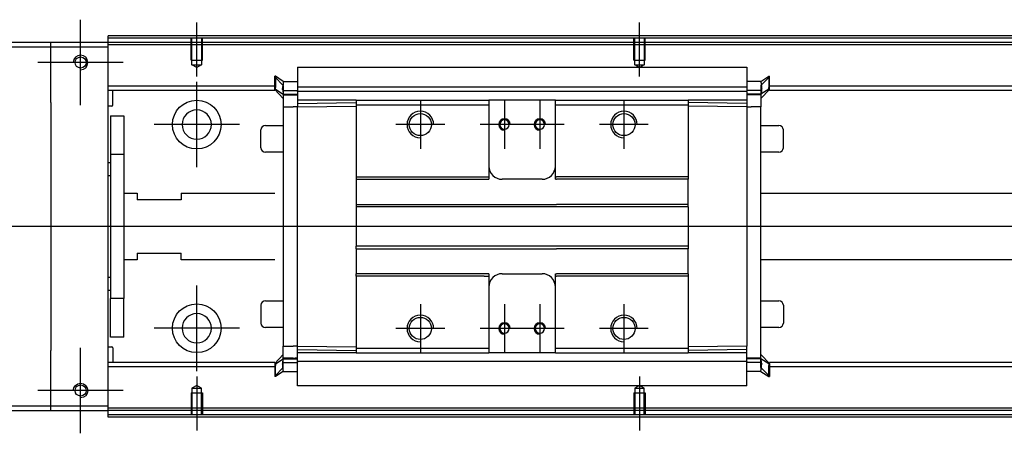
# Model space of a CAD drawing. Header units: millimetres. Extents: x -1108 to 3135, y -1596 to 860.
# Tile 598 of 649: x 866 to 1088, y -87 to 6. Entities that reach past the tile are written whole.
import ezdxf
from ezdxf.lldxf.tags import DXFTag

# ---------------------------------------------------------------- set-up
doc = ezdxf.new("R2010")
doc.units = ezdxf.units.MM
doc.layers.get('0').update_dxf_attribs({"linetype": 'CONTINUOUS'})
tags = doc.linetypes.add('DASHED', pattern=[25.72, 12.86, -12.86]).pattern_tags.tags
tags[6:7] = [DXFTag(74, 4), DXFTag(75, 0), DXFTag(340, '0'), DXFTag(46, 0.0), DXFTag(50, 0.0), DXFTag(44, 0.0), DXFTag(45, 0.0)]
tags[4:5] = [DXFTag(74, 4), DXFTag(75, 0), DXFTag(340, '0'), DXFTag(46, 0.0), DXFTag(50, 0.0), DXFTag(44, 0.0), DXFTag(45, 0.0)]

msp = doc.modelspace()

# ---------------------------------------------------------------- linework, layer by layer
at = {"ltscale": 0.2}
for p, q in [((879.62, -13.34), (879.62, 5.96)), ((905.87, -6.83), (905.87, 5.31)), ((1005.87, -6.83), (1005.87, 5.31)), ((889.27, -3.69), (869.97, -3.69)), ((905.87, -27.34), (905.87, -8.04)), ((956.37, -12.19), (956.37, -23.19)), ((975.37, -12.19), (975.37, -23.19)), ((983.37, -12.19), (983.37, -23.19)), ((1002.37, -12.19), (1002.37, -23.19)), ((915.52, -17.69), (896.22, -17.69)), ((961.87, -17.69), (950.87, -17.69)), ((980.87, -17.69), (969.87, -17.69)), ((988.87, -17.69), (977.87, -17.69)), ((1007.87, -17.69), (996.87, -17.69)), ((905.87, -73.29), (905.87, -53.99)), ((956.37, -58.19), (956.37, -69.19)), ((975.37, -58.19), (975.37, -69.19)), ((983.37, -58.19), (983.37, -69.19)), ((1002.37, -58.19), (1002.37, -69.19)), ((915.52, -63.64), (896.22, -63.64)), ((961.87, -63.69), (950.87, -63.69)), ((980.87, -63.69), (969.87, -63.69)), ((988.87, -63.69), (977.87, -63.69)), ((1007.87, -63.69), (996.87, -63.69)), ((879.62, -87.34), (879.62, -68.04)), ((905.87, -74.54), (905.87, -86.69)), ((1005.87, -74.54), (1005.87, -86.69)), ((889.27, -77.69), (869.97, -77.69))]:
    msp.add_line(p, q, dxfattribs=at)
at = {"linetype": 'Continuous'}
for p, q in [((885.87, 1.81), (885.87, 2.31)), ((872.87, 0.81), (798.87, 0.81)), ((872.87, -0.19), (872.87, 0.81)), ((885.87, 0.81), (872.87, 0.81)), ((1156.75, 1.81), (885.87, 1.81)), ((885.87, 0.81), (885.87, 1.81)), ((885.87, -0.19), (885.87, 0.81)), ((1156.51, 0.81), (885.87, 0.81)), ((798.87, -0.19), (872.87, -0.19)), ((872.87, -0.19), (885.87, -0.19)), ((872.87, -12.69), (872.87, -0.19)), ((885.87, -81.19), (885.87, -0.19)), ((928.62, -4.73), (1030.12, -4.73)), ((928.62, -4.78), (928.62, -10.08)), ((1030.12, -4.78), (1030.12, -10.08)), ((923.62, -6.81), (923.52, -6.81)), ((923.52, -9.35), (923.52, -6.81)), ((923.52, -6.91), (925.42, -8.89)), ((925.42, -7.96), (923.62, -6.81)), ((923.62, -6.81), (923.62, -9.35)), ((925.42, -7.96), (928.62, -7.96)), ((1033.32, -7.96), (1030.12, -7.96)), ((1033.32, -7.96), (1035.12, -6.81)), ((1035.22, -6.91), (1033.32, -8.89)), ((1035.12, -6.81), (1035.22, -6.81)), ((1035.12, -6.81), (1035.12, -9.35)), ((1035.22, -9.35), (1035.22, -6.81)), ((923.52, -9.01), (885.87, -9.01)), ((923.52, -10.01), (885.87, -10.01)), ((886.87, -13.33), (886.87, -10.01)), ((923.52, -9.71), (923.52, -9.35)), ((923.52, -9.71), (923.62, -9.71)), ((923.52, -9.81), (923.52, -9.71)), ((925.42, -11.79), (923.52, -9.81)), ((923.62, -9.71), (923.62, -9.35)), ((923.62, -9.71), (925.42, -10.86)), ((925.29, -10.01), (928.61, -10.01)), ((925.42, -9.95), (925.42, -11.01)), ((925.42, -10.86), (928.62, -10.86)), ((925.42, -11.01), (925.42, -13.71)), ((928.62, -9.16), (1030.12, -9.16)), ((928.62, -10.21), (928.62, -10.08)), ((928.62, -10.21), (928.62, -12.21)), ((1030.12, -10.21), (928.62, -10.21)), ((1030.13, -9.01), (1030.12, -9.01)), ((1030.12, -10.21), (1030.12, -10.08)), ((1030.12, -10.21), (1030.12, -10.08)), ((1030.12, -10.21), (1030.12, -12.21)), ((1033.32, -10.86), (1030.12, -10.86)), ((1033.44, -10.01), (1030.13, -10.01)), ((1035.12, -9.71), (1033.32, -10.86)), ((1033.32, -11.79), (1035.22, -9.81)), ((1033.32, -9.95), (1033.32, -11.01)), ((1033.32, -11.01), (1033.32, -13.71)), ((1035.12, -9.71), (1035.12, -9.35)), ((1035.22, -9.71), (1035.12, -9.71)), ((1154.14, -9.01), (1035.22, -9.01)), ((1035.22, -9.71), (1035.22, -9.35)), ((1035.22, -9.81), (1035.22, -9.71)), ((1153.9, -10.01), (1035.22, -10.01)), ((872.87, -12.69), (872.87, -68.69)), ((941.87, -12.21), (928.62, -12.21)), ((928.62, -12.21), (928.62, -12.94)), ((928.62, -12.94), (941.87, -12.71)), ((928.62, -12.94), (928.62, -13.67)), ((941.87, -12.21), (941.87, -13.21)), ((941.87, -13.21), (941.87, -29.49)), ((971.62, -12.21), (971.87, -12.21)), ((971.62, -13.21), (971.87, -13.21)), ((971.87, -12.21), (971.87, -13.21)), ((986.87, -12.21), (971.87, -12.21)), ((971.87, -13.21), (971.87, -29.49)), ((986.87, -12.21), (1016.87, -12.21)), ((986.87, -13.21), (986.87, -12.21)), ((986.87, -13.21), (1016.87, -13.21)), ((986.87, -29.49), (986.87, -13.21)), ((1016.87, -12.21), (1016.87, -13.21)), ((1030.12, -12.21), (1016.87, -12.21)), ((1030.12, -12.94), (1016.87, -12.71)), ((1016.87, -13.21), (1016.87, -29.49)), ((1030.12, -12.21), (1030.12, -12.94)), ((1030.12, -12.94), (1030.12, -13.67)), ((886.67, -13.53), (885.87, -13.53)), ((925.42, -13.71), (927.62, -13.71)), ((925.42, -13.71), (925.42, -67.67)), ((928.62, -13.71), (927.62, -13.71)), ((928.62, -13.67), (941.87, -13.57)), ((928.62, -67.71), (928.62, -13.67)), ((1030.12, -13.67), (1016.87, -13.57)), ((1030.12, -13.67), (1030.12, -67.71)), ((1030.12, -13.71), (1031.12, -13.71)), ((1033.32, -13.71), (1031.12, -13.71)), ((1033.32, -70.52), (1033.32, -13.71)), ((886.37, -15.69), (889.37, -15.69)), ((886.37, -15.69), (886.37, -24.44)), ((889.37, -15.69), (889.37, -24.44)), ((920.37, -22.91), (920.37, -18.91)), ((920.37, -18.91), (920.37, -18.91)), ((921.37, -17.91), (925.42, -17.91)), ((1033.32, -17.91), (1037.37, -17.91)), ((1038.37, -22.91), (1038.37, -18.91)), ((889.37, -24.44), (886.37, -24.44)), ((886.37, -24.44), (886.37, -56.94)), ((889.37, -24.44), (889.37, -56.94)), ((925.42, -23.91), (921.37, -23.91)), ((1037.37, -23.91), (1033.32, -23.91)), ((885.87, -26.28), (886.37, -26.28)), ((886.37, -29.28), (885.87, -29.28)), ((941.87, -29.49), (970.76, -29.49)), ((941.87, -29.49), (941.87, -30.04)), ((941.87, -30.04), (971.87, -30.04)), ((941.87, -30.04), (941.87, -35.69)), ((971.87, -29.49), (971.87, -30.04)), ((983.87, -30.04), (974.87, -30.04)), ((986.87, -30.04), (986.87, -29.49)), ((986.87, -30.04), (987.12, -30.04)), ((1003.12, -30.04), (987.12, -30.04)), ((1016.87, -30.04), (1003.12, -30.04)), ((1016.87, -29.49), (1016.87, -30.04)), ((1016.87, -35.69), (1016.87, -30.04)), ((889.37, -33.19), (892.37, -33.19)), ((892.37, -33.19), (892.37, -34.69)), ((902.37, -33.19), (923.52, -33.19)), ((902.37, -33.19), (902.37, -34.69)), ((1033.32, -33.19), (1148.31, -33.19)), ((902.37, -34.69), (892.37, -34.69)), ((941.87, -35.69), (987.12, -35.69)), ((941.87, -35.69), (941.87, -36.24)), ((1016.87, -36.24), (941.87, -36.24)), ((941.87, -36.24), (941.87, -45.14)), ((1003.12, -35.69), (987.12, -35.69)), ((1016.87, -35.69), (1003.12, -35.69)), ((1016.87, -36.24), (1016.87, -35.69)), ((1016.87, -36.24), (1016.87, -45.14)), ((892.37, -46.69), (902.37, -46.69)), ((892.37, -46.69), (892.37, -48.19)), ((902.37, -48.19), (902.37, -46.69)), ((1016.87, -45.14), (941.87, -45.14)), ((941.87, -45.69), (941.87, -45.14)), ((941.87, -45.69), (987.12, -45.69)), ((941.87, -45.69), (941.87, -51.34)), ((1003.12, -45.69), (987.12, -45.69)), ((1016.87, -45.69), (1003.12, -45.69)), ((1016.87, -45.14), (1016.87, -45.69)), ((1016.87, -51.34), (1016.87, -45.69)), ((892.37, -48.19), (889.37, -48.19)), ((923.52, -48.19), (902.37, -48.19)), ((1144.7, -48.19), (1033.32, -48.19)), ((885.87, -52.09), (886.37, -52.09)), ((971.87, -51.34), (941.87, -51.34)), ((941.87, -51.89), (941.87, -51.34)), ((970.76, -51.89), (941.87, -51.89)), ((941.87, -51.89), (941.87, -68.17)), ((971.87, -51.34), (971.87, -51.89)), ((971.87, -51.89), (971.87, -68.17)), ((974.87, -51.34), (983.87, -51.34)), ((986.87, -51.89), (986.87, -51.34)), ((986.87, -68.17), (986.87, -51.89)), ((1003.12, -51.34), (987.12, -51.34)), ((1016.87, -51.34), (1003.12, -51.34)), ((1016.87, -51.34), (1016.87, -51.89)), ((1016.87, -51.89), (1016.87, -68.17)), ((886.37, -55.09), (885.87, -55.09)), ((889.37, -56.94), (886.37, -56.94)), ((886.37, -65.69), (886.37, -56.94)), ((889.37, -65.69), (889.37, -56.94)), ((921.37, -57.46), (925.42, -57.46)), ((1033.32, -57.46), (1037.37, -57.46)), ((920.37, -58.46), (920.37, -62.46)), ((1038.37, -58.46), (1038.37, -62.46)), ((925.42, -63.46), (921.37, -63.46)), ((1037.37, -63.46), (1033.32, -63.46)), ((1038.37, -62.46), (1038.37, -62.46)), ((889.37, -65.69), (886.37, -65.69)), ((872.87, -81.19), (872.87, -68.69)), ((885.87, -67.84), (886.67, -67.84)), ((886.87, -68.04), (886.87, -71.37)), ((925.42, -70.37), (925.42, -67.67)), ((925.42, -67.67), (927.62, -67.67)), ((928.62, -67.67), (927.62, -67.67)), ((928.62, -68.44), (928.62, -67.71)), ((928.62, -67.71), (941.87, -67.8)), ((928.62, -68.44), (941.87, -68.67)), ((928.62, -69.17), (928.62, -68.44)), ((941.87, -68.17), (941.87, -69.17)), ((971.62, -68.17), (971.87, -68.17)), ((971.87, -68.17), (971.87, -69.17)), ((986.87, -68.17), (1016.87, -68.17)), ((986.87, -69.17), (986.87, -68.17)), ((1030.12, -67.71), (1016.87, -67.8)), ((1016.87, -68.17), (1016.87, -69.17)), ((1030.12, -68.44), (1016.87, -68.67)), ((1030.12, -69.17), (1030.12, -67.67)), ((925.42, -69.59), (923.52, -71.57)), ((923.62, -71.67), (925.42, -70.52)), ((925.42, -71.42), (925.42, -70.37)), ((925.42, -70.52), (928.62, -70.52)), ((928.62, -71.17), (928.62, -69.17)), ((941.83, -69.17), (928.62, -69.17)), ((1030.12, -71.17), (928.62, -71.17)), ((928.62, -76.6), (928.62, -71.17)), ((928.62, -71.17), (928.62, -71.29)), ((971.62, -69.17), (971.87, -69.17)), ((986.87, -69.17), (971.87, -69.17)), ((986.87, -69.17), (1016.87, -69.17)), ((1030.12, -69.17), (1016.87, -69.17)), ((1030.12, -71.17), (1030.12, -69.17)), ((1033.32, -70.52), (1030.12, -70.52)), ((1030.12, -71.17), (1030.12, -71.29)), ((1030.12, -71.17), (1030.12, -71.29)), ((1033.32, -69.59), (1035.22, -71.57)), ((1033.32, -71.42), (1033.32, -70.37)), ((1035.12, -71.67), (1033.32, -70.52)), ((923.52, -71.37), (885.87, -71.37)), ((923.52, -72.37), (885.87, -72.37)), ((923.52, -71.57), (923.52, -71.67)), ((923.52, -71.67), (923.52, -72.02)), ((923.52, -71.67), (923.62, -71.67)), ((923.52, -72.02), (923.52, -74.56)), ((923.52, -74.46), (925.42, -72.48)), ((923.62, -71.67), (923.62, -72.02)), ((923.62, -74.56), (923.62, -72.02)), ((925.29, -71.37), (928.61, -71.37)), ((1030.12, -76.6), (1030.12, -71.29)), ((1033.44, -71.37), (1030.13, -71.37)), ((1035.22, -74.46), (1033.32, -72.48)), ((1035.12, -71.67), (1035.12, -72.02)), ((1035.22, -71.67), (1035.12, -71.67)), ((1035.12, -74.56), (1035.12, -72.02)), ((1139.11, -71.37), (1035.22, -71.37)), ((1035.22, -71.57), (1035.22, -71.67)), ((1035.22, -71.67), (1035.22, -72.02)), ((1035.22, -72.02), (1035.22, -74.56)), ((1138.87, -72.37), (1035.22, -72.37)), ((923.62, -74.56), (923.52, -74.56)), ((925.42, -73.41), (923.62, -74.56)), ((925.42, -73.41), (928.62, -73.41)), ((1033.32, -73.41), (1030.12, -73.41)), ((1033.32, -73.41), (1035.12, -74.56)), ((1035.12, -74.56), (1035.22, -74.56)), ((1030.12, -76.65), (928.62, -76.65)), ((872.87, -81.19), (798.87, -81.19)), ((798.87, -82.19), (872.87, -82.19)), ((872.87, -82.19), (872.87, -81.19)), ((885.87, -81.19), (872.87, -81.19)), ((872.87, -82.19), (885.87, -82.19)), ((885.87, -82.19), (885.87, -81.19)), ((1136.51, -82.19), (885.87, -82.19)), ((885.87, -83.19), (885.87, -82.19)), ((1136.27, -83.19), (885.87, -83.19)), ((885.87, -83.69), (885.87, -83.19))]:
    msp.add_line(p, q, dxfattribs=at)
at = {"linetype": 'DASHED'}
for p, q in [((1325.87, 0.31), (885.87, 0.31)), ((928.62, -4.78), (928.62, -4.73)), ((1030.12, -4.78), (1030.12, -4.73)), ((927.62, -11.01), (925.42, -11.01)), ((928.62, -11.01), (928.12, -11.01)), ((928.62, -11.51), (928.62, -11.51)), ((1030.12, -11.51), (1030.12, -11.51)), ((941.84, -20.89), (941.87, -20.89)), ((927.62, -70.37), (925.42, -70.37)), ((928.62, -70.37), (928.12, -70.37)), ((928.62, -69.87), (928.62, -69.87)), ((1030.12, -69.87), (1030.12, -69.87)), ((1030.12, -70.37), (1030.62, -70.37)), ((928.62, -76.6), (928.62, -76.65)), ((1030.12, -76.6), (1030.12, -76.65)), ((1136.63, -81.69), (885.87, -81.69))]:
    msp.add_line(p, q, dxfattribs=at)
at = {"linetype": 'DASHED', "ltscale": 0.1}
for p, q in [((904.57, -3.19), (904.57, 1.81)), ((904.79, -4.18), (904.79, 1.81)), ((906.94, 1.81), (906.94, -4.18)), ((907.17, -3.19), (907.17, 1.81)), ((1004.57, -3.19), (1004.57, 1.81)), ((1004.79, -4.18), (1004.79, 1.81)), ((1006.94, 1.81), (1006.94, -4.18)), ((1007.17, -3.19), (1007.17, 1.81)), ((904.57, -3.19), (907.17, -3.19)), ((905.87, -4.83), (904.79, -4.18)), ((904.79, -4.18), (906.94, -4.18)), ((906.94, -4.18), (905.87, -4.83)), ((1004.57, -3.19), (1007.17, -3.19)), ((1005.87, -4.83), (1004.79, -4.18)), ((1004.79, -4.18), (1006.94, -4.18)), ((1006.94, -4.18), (1005.87, -4.83)), ((905.87, -76.55), (904.79, -77.19)), ((904.79, -77.19), (904.79, -83.19)), ((904.79, -77.19), (906.94, -77.19)), ((906.94, -77.19), (905.87, -76.55)), ((906.94, -83.19), (906.94, -77.19)), ((1005.87, -76.55), (1004.79, -77.19)), ((1004.79, -77.19), (1004.79, -83.19)), ((1004.79, -77.19), (1006.94, -77.19)), ((1006.94, -77.19), (1005.87, -76.55)), ((1006.94, -83.19), (1006.94, -77.19)), ((904.57, -78.19), (907.17, -78.19)), ((904.57, -78.19), (904.57, -83.19)), ((907.17, -78.19), (907.17, -83.19)), ((1004.57, -78.19), (1007.17, -78.19)), ((1004.57, -78.19), (1004.57, -83.19)), ((1007.17, -78.19), (1007.17, -83.19))]:
    msp.add_line(p, q, dxfattribs=at)
msp.add_line((1339.87, -40.73), (797.87, -40.69))
for centre in [(879.62, -3.69), (879.62, -77.69)]:
    msp.add_circle(centre, 1.25)
at = {"linetype": 'Continuous'}
for centre, radius in [((905.87, -17.69), 5.5), ((956.37, -17.69), 2.5), ((1002.37, -17.69), 2.5), ((905.87, -63.64), 5.5), ((956.37, -63.69), 2.5), ((1002.37, -63.69), 2.5)]:
    msp.add_circle(centre, radius, dxfattribs=at)
at = {"linetype": 'Continuous', "extrusion": (0, 0, -1)}
for centre, radius in [((-905.87, -17.69), 3.3), ((-975.37, -17.69), 1.05), ((-983.37, -17.69), 1.05), ((-975.37, -63.69), 1.05), ((-983.37, -63.69), 1.05)]:
    msp.add_circle(centre, radius, dxfattribs=at)
at = {"linetype": 'Continuous', "extrusion": (-6.12303e-17, 0, -1)}
msp.add_circle((-905.87, -63.64), 3.3, dxfattribs=at)
at = {"linetype": 'Continuous'}
for centre, radius, start, end in [((879.62, -3.69), 1.65, 270, 180), ((886.67, -13.33), 0.2, 270, 0), ((921.37, -18.91), 1, 90, 180), ((1037.37, -18.91), 1, 0, 90), ((921.37, -22.91), 1, 180, 270), ((1037.37, -22.91), 1, 270, 0), ((974.87, -27.04), 3, 180, 270), ((983.87, -27.04), 3, 270, 360), ((974.87, -54.34), 3, 90, 180), ((983.87, -54.34), 3, 0, 90), ((921.37, -58.46), 1, 90, 180), ((1037.37, -58.46), 1, 0, 90), ((921.37, -62.46), 1, 180, 270), ((1037.37, -62.46), 1, 270, 0), ((886.67, -68.04), 0.2, 0, 90)]:
    msp.add_arc(centre, radius, start, end, dxfattribs=at)
for centre, radius in [((956.37, -17.69), 3), ((1002.37, -17.69), 3), ((975.37, -17.69), 1.3), ((983.37, -17.69), 1.3), ((956.37, -63.69), 3), ((1002.37, -63.69), 3), ((975.37, -63.69), 1.3), ((983.37, -63.69), 1.3)]:
    msp.add_arc(centre, radius, 0, 270)
at = {"linetype": 'Continuous', "extrusion": (-6.12303e-17, 0, -1)}
msp.add_arc((-879.62, -77.69), 1.65, 0, 270, dxfattribs=at)
at = {"linetype": 'Continuous'}
for points, degree in [([(1156.87, 2.31), (885.87, 2.31)], 1), ([(925.26, -9.66), (925.27, -9.48), (925.29, -9.3), (925.31, -9.14)], 3), ([(925.26, -9.79), (925.27, -9.87), (925.28, -9.94), (925.29, -10.02)], 3), ([(925.42, -11.01), (926.42, -11.01)], 1), ([(926.42, -11.01), (928.62, -11.01)], 1), ([(1033.32, -11.01), (1030.12, -11.01)], 1), ([(1033.48, -9.66), (1033.46, -9.48), (1033.44, -9.3), (1033.43, -9.14)], 3), ([(1033.47, -9.79), (1033.46, -9.87), (1033.45, -9.94), (1033.44, -10.02)], 3), ([(941.87, -12.21), (971.62, -12.21)], 1), ([(941.87, -13.21), (971.62, -13.21)], 1), ([(970.76, -29.49), (971.76, -29.49)], 1), ([(971.87, -29.49), (971.76, -29.49)], 1), ([(986.87, -29.49), (987.12, -29.49)], 1), ([(1003.12, -29.49), (987.12, -29.49)], 1), ([(1016.87, -29.49), (1003.12, -29.49)], 1), ([(970.76, -51.89), (971.76, -51.89)], 1), ([(971.87, -51.89), (971.76, -51.89)], 1), ([(986.87, -51.34), (987.12, -51.34)], 1), ([(986.87, -51.89), (987.12, -51.89)], 1), ([(1003.12, -51.89), (987.12, -51.89)], 1), ([(1016.87, -51.89), (1003.12, -51.89)], 1), ([(941.87, -68.17), (955.62, -68.17)], 1), ([(955.62, -68.17), (956.62, -68.17)], 1), ([(956.62, -68.17), (971.62, -68.17)], 1), ([(925.42, -70.37), (926.42, -70.37)], 1), ([(926.42, -70.37), (928.62, -70.37)], 1), ([(941.87, -69.17), (955.62, -69.17)], 1), ([(955.62, -69.17), (956.62, -69.17)], 1), ([(956.62, -69.17), (971.62, -69.17)], 1), ([(1033.32, -70.37), (1030.12, -70.37)], 1), ([(925.26, -71.58), (925.27, -71.51), (925.28, -71.43), (925.29, -71.36)], 3), ([(925.26, -71.72), (925.27, -71.9), (925.29, -72.07), (925.31, -72.24)], 3), ([(1033.47, -71.58), (1033.46, -71.51), (1033.45, -71.43), (1033.44, -71.36)], 3), ([(1136.15, -83.69), (885.87, -83.69)], 1)]:
    msp.add_open_spline(points, degree=degree, dxfattribs=at)
for points, knots in [([(925.42, -7.96), (925.43, -7.98), (925.42, -8.05), (925.4, -8.27), (925.39, -8.43), (925.34, -8.81), (925.32, -9.04), (925.28, -9.41), (925.27, -9.53), (925.26, -9.66)], [0, 0, 0, 0, 0.287722, 0.287722, 0.57524, 0.57524, 0.866218, 0.866218, 1, 1, 1, 1]), ([(1033.32, -7.96), (1033.31, -7.98), (1033.31, -8.05), (1033.33, -8.27), (1033.35, -8.43), (1033.39, -8.81), (1033.42, -9.04), (1033.45, -9.41), (1033.47, -9.53), (1033.48, -9.66)], [0, 0, 0, 0, 0.287722, 0.287722, 0.57524, 0.57524, 0.866218, 0.866218, 1, 1, 1, 1]), ([(925.26, -9.79), (925.26, -9.77), (925.26, -9.75), (925.25, -9.7), (925.25, -9.68), (925.26, -9.66)], [0, 0, 0, 0, 0.477374, 0.477374, 1, 1, 1, 1]), ([(925.29, -10.02), (925.31, -10.1), (925.32, -10.17), (925.35, -10.38), (925.37, -10.5), (925.39, -10.69), (925.4, -10.76), (925.41, -10.84), (925.42, -10.86), (925.42, -10.86)], [0, 0, 0, 0, 0.160093, 0.160093, 0.46629, 0.46629, 0.769268, 0.769268, 1, 1, 1, 1]), ([(1033.44, -10.02), (1033.43, -10.1), (1033.42, -10.17), (1033.39, -10.38), (1033.37, -10.5), (1033.34, -10.69), (1033.33, -10.76), (1033.32, -10.84), (1033.32, -10.86), (1033.32, -10.86)], [0, 0, 0, 0, 0.160093, 0.160093, 0.46629, 0.46629, 0.769268, 0.769268, 1, 1, 1, 1]), ([(1033.47, -9.79), (1033.48, -9.77), (1033.48, -9.75), (1033.48, -9.7), (1033.48, -9.68), (1033.48, -9.66)], [0, 0, 0, 0, 0.477374, 0.477374, 1, 1, 1, 1]), ([(925.29, -71.36), (925.31, -71.28), (925.32, -71.2), (925.35, -71), (925.37, -70.87), (925.39, -70.68), (925.4, -70.61), (925.41, -70.54), (925.42, -70.52), (925.42, -70.52)], [0, 0, 0, 0, 0.160093, 0.160093, 0.46629, 0.46629, 0.769268, 0.769268, 1, 1, 1, 1]), ([(1033.44, -71.36), (1033.43, -71.28), (1033.42, -71.2), (1033.39, -71), (1033.37, -70.87), (1033.34, -70.68), (1033.33, -70.61), (1033.32, -70.54), (1033.32, -70.52), (1033.32, -70.52)], [0, 0, 0, 0, 0.160093, 0.160093, 0.46629, 0.46629, 0.769268, 0.769268, 1, 1, 1, 1]), ([(925.26, -71.58), (925.26, -71.61), (925.26, -71.63), (925.25, -71.67), (925.25, -71.7), (925.26, -71.72)], [0, 0, 0, 0, 0.477374, 0.477374, 1, 1, 1, 1]), ([(925.42, -73.41), (925.43, -73.39), (925.42, -73.32), (925.4, -73.1), (925.39, -72.95), (925.34, -72.56), (925.32, -72.33), (925.28, -71.97), (925.27, -71.85), (925.26, -71.72)], [0, 0, 0, 0, 0.287722, 0.287722, 0.57524, 0.57524, 0.866218, 0.866218, 1, 1, 1, 1]), ([(1033.32, -73.41), (1033.31, -73.39), (1033.31, -73.32), (1033.33, -73.1), (1033.35, -72.95), (1033.39, -72.56), (1033.42, -72.33), (1033.45, -71.97), (1033.47, -71.85), (1033.48, -71.72)], [0, 0, 0, 0, 0.287722, 0.287722, 0.57524, 0.57524, 0.866218, 0.866218, 1, 1, 1, 1]), ([(1033.47, -71.58), (1033.48, -71.61), (1033.48, -71.63), (1033.48, -71.67), (1033.48, -71.7), (1033.48, -71.72)], [0, 0, 0, 0, 0.477374, 0.477374, 1, 1, 1, 1])]:
    msp.add_open_spline(points, degree=3, knots=knots, dxfattribs=at)
for points in [[(925.42, -8.89), (925.42, -8.94), (925.42, -9.95)], [(1033.32, -8.89), (1033.32, -8.94), (1033.32, -9.95)], [(925.42, -72.48), (925.42, -72.43), (925.42, -71.42)], [(1033.32, -72.48), (1033.32, -72.43), (1033.32, -71.42)]]:
    msp.add_rational_spline(points, [1, 0.817576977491, 1], degree=2, dxfattribs=at)

doc.saveas('drawing.dxf')
